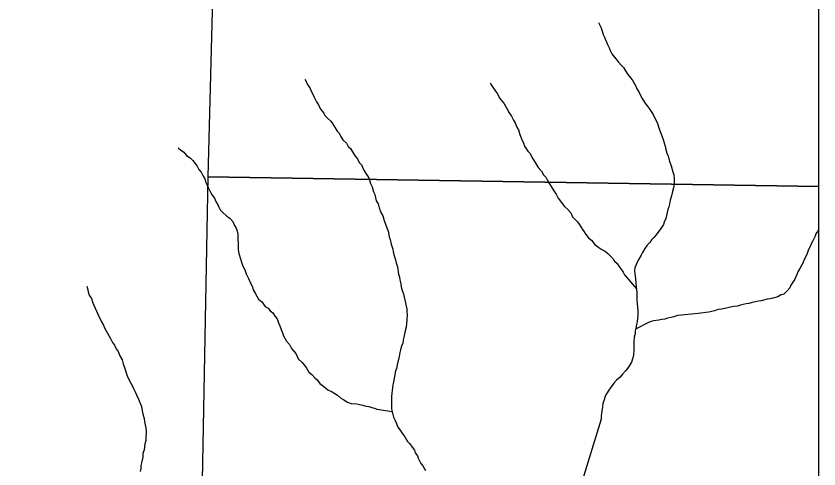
# Model space of a CAD drawing. Extents: x -10 to 158, y 8 to 33.
# Drawn here: x 30.159 to 31.4, y 14.93 to 15.63 of the extents above; entities that cross this region are included whole.
import ezdxf

# ---------------------------------------------------------------- set-up
doc = ezdxf.new("R2010")
doc.units = 0
doc.layers.add('GM_X_Corporation', color=7, linetype='Continuous')
doc.layers.add('GM_X_Minor_River', color=7, linetype='Continuous')

msp = doc.modelspace()

# ---------------------------------------------------------------- linework, layer by layer
at = {"layer": 'GM_X_Corporation'}
for points in [[(29.6227, 14.1), (31.4, 14.1), (31.4, 20.9), (29.731, 20.9), (29.7244, 20.2649), (29.6982, 19.2496), (29.6981, 19.2461), (29.6974, 19.2018), (29.6957, 19.0991), (29.6992, 18.9556), (29.697, 18.9465), (29.6949, 18.8465), (29.6846, 18.5133), (29.6817, 18.3306), (29.6804, 18.2238), (29.6572, 17.4131), (29.6504, 16.6563), (29.6434, 16.3848), (29.6318, 15.4937)], [(31.4, 15.3662), (31.4, 16.3712), (30.4815, 16.3875), (30.4552, 15.381)], [(31.4, 14.3451), (31.4, 15.3662), (30.4552, 15.381), (30.4363, 14.3597)]]:
    msp.add_lwpolyline(points, close=True, dxfattribs=at)
at = {"layer": 'GM_X_Minor_River'}
for points in [[(31.0594, 15.62), (31.0626, 15.6125), (31.0642, 15.6083), (31.0666, 15.6015), (31.0685, 15.5974), (31.0733, 15.5861), (31.0756, 15.5809), (31.0772, 15.5767), (31.08, 15.5715), (31.0834, 15.567), (31.0865, 15.5632), (31.0904, 15.5584), (31.0943, 15.5539), (31.0977, 15.5502), (31.1012, 15.5453), (31.1047, 15.5393), (31.1094, 15.5337), (31.1121, 15.5296), (31.1148, 15.5251), (31.1168, 15.5213), (31.1187, 15.5172), (31.1215, 15.5127), (31.1234, 15.5082), (31.1269, 15.5022), (31.1308, 15.4954), (31.1347, 15.4909), (31.1374, 15.4868), (31.1409, 15.4823), (31.1436, 15.4778), (31.1468, 15.471), (31.1499, 15.4654), (31.1531, 15.4552), (31.1547, 15.4515), (31.1571, 15.4447), (31.1594, 15.439), (31.1607, 15.4338), (31.1623, 15.4285), (31.1635, 15.4236), (31.1651, 15.4179), (31.1671, 15.413), (31.1679, 15.4092), (31.1695, 15.404), (31.1715, 15.3983), (31.1731, 15.3927), (31.1743, 15.3889), (31.1755, 15.3844), (31.1764, 15.3779), (31.1761, 15.3741), (31.1762, 15.3703), (31.1751, 15.3643), (31.1737, 15.3585), (31.1719, 15.3521), (31.1702, 15.3452), (31.1691, 15.3391), (31.1681, 15.3346), (31.1666, 15.3307), (31.1656, 15.3262), (31.1631, 15.3167), (31.1609, 15.3113), (31.1595, 15.3075), (31.1554, 15.3014), (31.1484, 15.2914), (31.145, 15.2875), (31.1413, 15.2837), (31.1388, 15.2795), (31.1347, 15.2756), (31.131, 15.2702), (31.1273, 15.2641), (31.1251, 15.2599), (31.1214, 15.2537), (31.1188, 15.2495), (31.1167, 15.2442), (31.1152, 15.2404), (31.1149, 15.2366), (31.1154, 15.2313), (31.1163, 15.2241), (31.1171, 15.2173), (31.1176, 15.2112), (31.1185, 15.2025), (31.1187, 15.1904), (31.1192, 15.1855), (31.1193, 15.1794), (31.1198, 15.1745), (31.1199, 15.1673), (31.1196, 15.1627), (31.1189, 15.157), (31.1179, 15.1528), (31.1168, 15.1475), (31.1161, 15.1433), (31.1158, 15.1392), (31.1144, 15.1335), (31.1138, 15.1259), (31.114, 15.1134), (31.1134, 15.1058), (31.1123, 15.1016), (31.1102, 15.0947), (31.1072, 15.0894), (31.1043, 15.0851), (31.1009, 15.0813), (31.0965, 15.0759), (31.0928, 15.0717)], [(30.6054, 15.5324), (30.6105, 15.5226), (30.6136, 15.5177), (30.6156, 15.5128), (30.6179, 15.5091), (30.6199, 15.5042), (30.6234, 15.4974), (30.6265, 15.4926), (30.6296, 15.4858), (30.6347, 15.4798), (30.6363, 15.4761), (30.6409, 15.4716), (30.6455, 15.4675), (30.6482, 15.4638), (30.6552, 15.4521), (30.6587, 15.4484), (30.6606, 15.4439), (30.6641, 15.4386), (30.6699, 15.4331), (30.6723, 15.4282), (30.6761, 15.4252), (30.6788, 15.4199), (30.6831, 15.4132), (30.6866, 15.4091), (30.6893, 15.4034), (30.6928, 15.3997), (30.6967, 15.3914), (30.6995, 15.3866), (30.7022, 15.3828), (30.7045, 15.3787), (30.7069, 15.3708), (30.7093, 15.3659), (30.7113, 15.3583), (30.7133, 15.3538), (30.7157, 15.344), (30.7185, 15.3395), (30.7201, 15.3335), (30.7228, 15.3263), (30.726, 15.3207), (30.728, 15.3139), (30.73, 15.3079), (30.732, 15.3022), (30.734, 15.297), (30.7356, 15.2883), (30.7372, 15.2841), (30.7385, 15.2769), (30.7412, 15.2694), (30.7417, 15.2652), (30.7437, 15.2573), (30.7453, 15.2528), (30.7465, 15.2483), (30.7485, 15.2419), (30.7502, 15.2309), (30.7515, 15.226), (30.7523, 15.2222), (30.7535, 15.2158), (30.7544, 15.2113), (30.756, 15.2056), (30.7576, 15.2003), (30.7588, 15.195), (30.7616, 15.1837), (30.7629, 15.1765), (30.763, 15.1724), (30.7634, 15.1686), (30.7628, 15.1599), (30.7625, 15.1545), (30.7619, 15.1488), (30.7605, 15.1431), (30.7594, 15.1386), (30.7584, 15.1332), (30.7573, 15.1291), (30.7566, 15.1241), (30.7548, 15.1192), (30.7534, 15.1138), (30.7523, 15.1096), (30.7509, 15.1032), (30.7499, 15.099), (30.7492, 15.0952), (30.7481, 15.0906), (30.7471, 15.0849), (30.7453, 15.0811), (30.7422, 15.064), (30.7415, 15.0594), (30.7405, 15.051), (30.7398, 15.0469), (30.7395, 15.0412), (30.7392, 15.0366), (30.7395, 15.0234), (30.7399, 15.0196), (30.7407, 15.0158), (30.7423, 15.0098), (30.7451, 15.0045), (30.7471, 14.9996), (30.749, 14.9943), (30.7525, 14.9895), (30.7552, 14.9853), (30.7599, 14.979), (30.7642, 14.9722), (30.7676, 14.9685), (30.7711, 14.9633), (30.775, 14.9584)], [(30.8916, 15.526), (30.8946, 15.5219), (30.897, 15.5182), (30.9001, 15.5137), (30.9032, 15.5096), (30.9063, 15.5028), (30.9094, 15.4991), (30.9129, 15.495), (30.9168, 15.4878), (30.9211, 15.4803), (30.9246, 15.4751), (30.9281, 15.4691), (30.9305, 15.4649), (30.9332, 15.4582), (30.9356, 15.4537), (30.9376, 15.4469), (30.9411, 15.4375), (30.9431, 15.4337), (30.9451, 15.4288), (30.9501, 15.4209), (30.9536, 15.4172), (30.9563, 15.4119), (30.9614, 15.4033), (30.9661, 15.3958), (30.9711, 15.3902), (30.9742, 15.3842), (30.9777, 15.3805), (30.9804, 15.3756), (30.9836, 15.3703), (30.9863, 15.3662), (30.9902, 15.3595), (30.9937, 15.3542), (30.9968, 15.3482), (31.0069, 15.3355), (31.0111, 15.3314), (31.0165, 15.3254), (31.0192, 15.3194), (31.0266, 15.3116), (31.0293, 15.3078), (31.0343, 15.3), (31.0371, 15.2962), (31.0398, 15.2921), (31.044, 15.2869), (31.0482, 15.2835), (31.0537, 15.2768), (31.0598, 15.272), (31.0644, 15.269), (31.0694, 15.2665), (31.0736, 15.2628), (31.0778, 15.2587), (31.0817, 15.2546), (31.084, 15.2508), (31.0879, 15.2471), (31.0906, 15.2433), (31.0937, 15.2389), (31.0972, 15.234), (31.0995, 15.2295), (31.1179, 15.208)], [(30.4093, 15.4262), (30.4132, 15.4228), (30.4181, 15.4195), (30.4224, 15.4143), (30.4278, 15.4106), (30.432, 15.4065), (30.4359, 15.402), (30.439, 15.3975), (30.4417, 15.3926), (30.4452, 15.3882), (30.4479, 15.3821), (30.4506, 15.378), (30.4523, 15.3727), (30.4542, 15.3686), (30.4558, 15.3645), (30.4578, 15.3607), (30.4601, 15.3566), (30.4621, 15.3528), (30.4659, 15.348), (30.4679, 15.3431), (30.4702, 15.3389), (30.4726, 15.3341), (30.4746, 15.3303), (30.478, 15.3266), (30.4849, 15.3206), (30.4892, 15.3173), (30.4938, 15.3121), (30.4965, 15.306), (30.4993, 15.3019), (30.5009, 15.297), (30.5017, 15.2929), (30.5018, 15.2853), (30.5023, 15.2788), (30.5025, 15.2682), (30.5033, 15.2629), (30.5058, 15.2547), (30.5074, 15.2494), (30.5097, 15.2433), (30.5125, 15.2373), (30.5145, 15.2313), (30.5184, 15.2242), (30.5216, 15.2159), (30.5243, 15.2114), (30.5255, 15.2065), (30.5286, 15.2012), (30.5337, 15.1922), (30.5387, 15.1878), (30.5441, 15.1806), (30.5487, 15.1781), (30.5518, 15.174), (30.556, 15.171), (30.5595, 15.1654), (30.5626, 15.1616), (30.5646, 15.1556), (30.5666, 15.1511), (30.5686, 15.1454), (30.5709, 15.1402), (30.5722, 15.1353), (30.5749, 15.1308), (30.5772, 15.127), (30.5815, 15.1218), (30.5846, 15.1158), (30.5912, 15.1083), (30.5951, 15.1), (30.6013, 15.0941), (30.6074, 15.0862), (30.6113, 15.0791), (30.6163, 15.0754), (30.6206, 15.0705), (30.6244, 15.0676), (30.6287, 15.0616), (30.6348, 15.0571), (30.6406, 15.0519), (30.6478, 15.0487), (30.6517, 15.0461), (30.6559, 15.0435), (30.6612, 15.039), (30.6658, 15.0365), (30.6712, 15.0328), (30.6769, 15.031), (30.6856, 15.0304), (30.6898, 15.0293), (30.6947, 15.0283), (30.6997, 15.0268), (30.7042, 15.0261), (30.7088, 15.0247), (30.713, 15.0236), (30.7168, 15.0222), (30.7401, 15.0184)], [(31.4, 15.3008), (31.3976, 15.2969), (31.3954, 15.2931), (31.3944, 15.2893), (31.3907, 15.2824), (31.3885, 15.2786), (31.3867, 15.2744), (31.3838, 15.269), (31.3816, 15.2629), (31.3794, 15.2572), (31.3772, 15.2533), (31.375, 15.248), (31.3728, 15.2442), (31.3706, 15.2396), (31.3673, 15.2346), (31.3659, 15.2304), (31.3626, 15.2231), (31.3567, 15.2136), (31.3549, 15.2097), (31.3504, 15.2047), (31.3456, 15.1997), (31.3407, 15.1981), (31.3362, 15.1958), (31.3287, 15.1934), (31.3245, 15.1925), (31.32, 15.1921), (31.3162, 15.1909), (31.3106, 15.1896), (31.3064, 15.1888), (31.3019, 15.188), (31.2966, 15.1867), (31.2917, 15.1855), (31.2876, 15.1847), (31.2831, 15.1838), (31.2789, 15.1826), (31.274, 15.1814), (31.2684, 15.1805), (31.2635, 15.1797), (31.2593, 15.1789), (31.2544, 15.1776), (31.2495, 15.1768), (31.2442, 15.1759), (31.2386, 15.1743), (31.2337, 15.1731), (31.2299, 15.1719), (31.2254, 15.1714), (31.2175, 15.1705), (31.2133, 15.1701), (31.2084, 15.1696), (31.1922, 15.1678), (31.1872, 15.1673), (31.1812, 15.1669), (31.1759, 15.1649), (31.1718, 15.164), (31.1661, 15.1628), (31.1616, 15.1612), (31.1567, 15.1607), (31.1526, 15.1595), (31.145, 15.1586), (31.1409, 15.1578), (31.1364, 15.1562), (31.1165, 15.1458)], [(30.2685, 15.2122), (30.2693, 15.2084), (30.2705, 15.2035), (30.2721, 15.1982), (30.2753, 15.193), (30.2772, 15.1881), (30.2788, 15.1836), (30.2859, 15.1678), (30.291, 15.1572), (30.2934, 15.1527), (30.2961, 15.1467), (30.2981, 15.143), (30.3047, 15.1313), (30.3082, 15.1253), (30.3113, 15.1208), (30.3137, 15.1152), (30.3168, 15.1111), (30.3192, 15.1047), (30.3227, 15.0983), (30.3247, 15.0919), (30.3267, 15.0862), (30.3307, 15.0734), (30.333, 15.0678), (30.3362, 15.0621), (30.3385, 15.0584), (30.3405, 15.0542), (30.3424, 15.0501), (30.3452, 15.0441), (30.3483, 15.0377), (30.3527, 15.026), (30.3539, 15.0196), (30.3556, 15.0128), (30.3568, 15.0075), (30.3573, 15.003), (30.3597, 14.9924), (30.3598, 14.9882), (30.3602, 14.9841), (30.3596, 14.9791), (30.3593, 14.9735), (30.3582, 14.9685), (30.3569, 14.959), (30.3551, 14.9533), (30.3548, 14.948), (30.3527, 14.9392), (30.352, 14.9347), (30.3517, 14.9301), (30.351, 14.9255)], [(31.0928, 15.0717), (31.0872, 15.0666), (31.0831, 15.0624), (31.0787, 15.0566), (31.075, 15.0516), (31.0717, 15.0459), (31.0698, 15.0421), (31.068, 15.0363), (31.0659, 15.031), (31.0652, 15.0257), (31.0642, 15.0192), (31.0639, 15.0154), (31.0636, 15.0113), (31.0633, 15.0063), (30.8969, 14.4661)], [(30.775, 14.9584), (30.7758, 14.9546), (30.7793, 14.9501), (30.7805, 14.9464), (30.7848, 14.9381), (30.7875, 14.9344), (30.7918, 14.9272)]]:
    msp.add_lwpolyline(points, dxfattribs=at)

doc.saveas('drawing.dxf')
